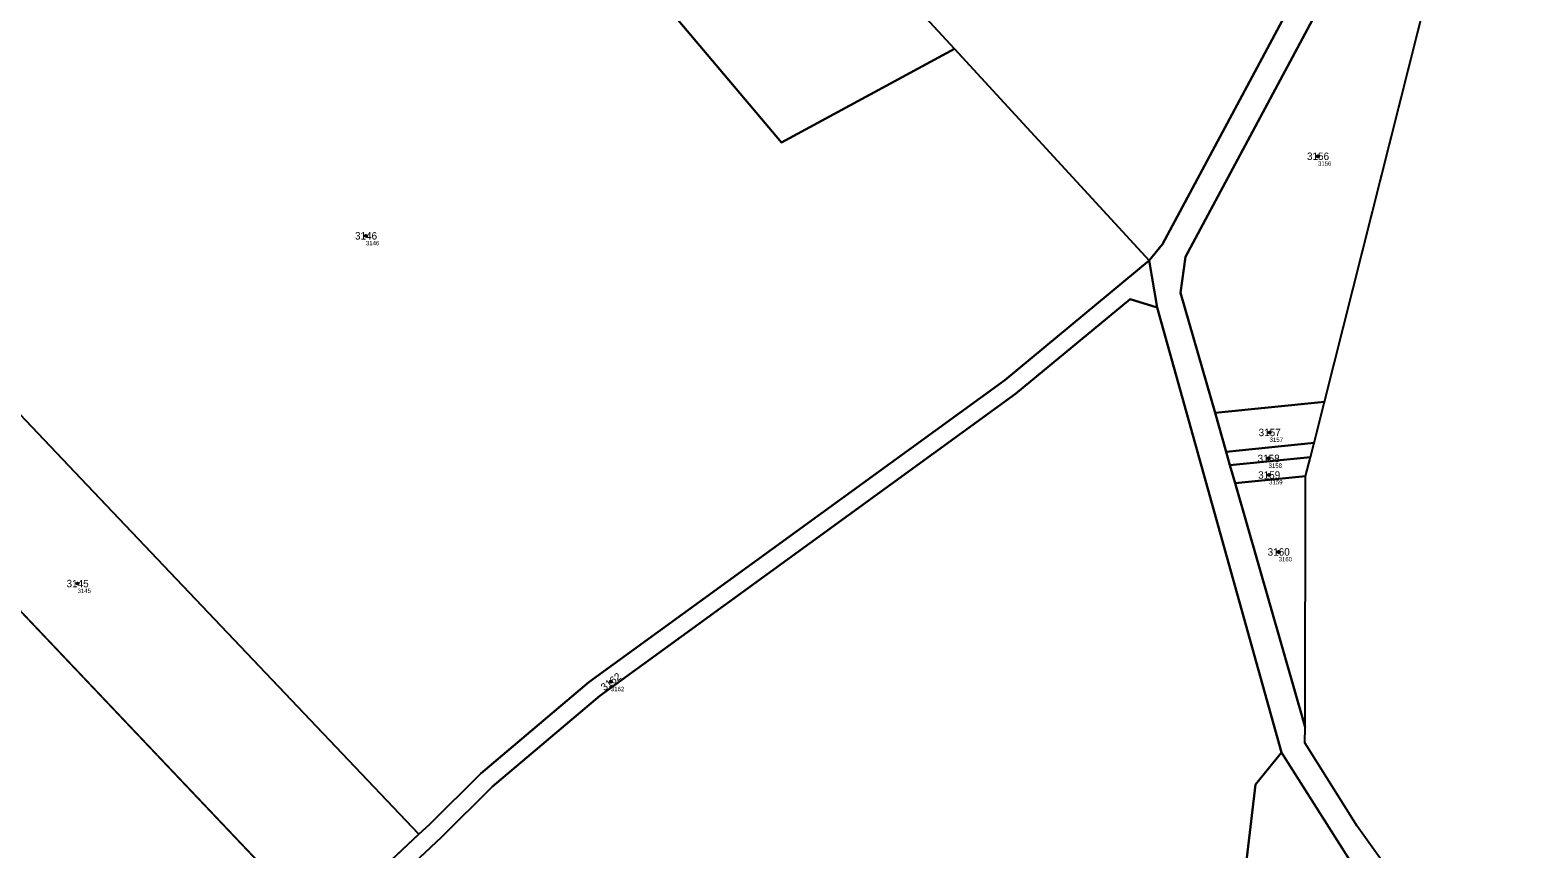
# Model space of a CAD drawing. Extents: x -751550 to -746116, y -1055108 to -1050700.
# Drawn here: x -750302.1 to -749957.2, y -1051613.8 to -1051426.6 of the extents above; entities that cross this region are included whole.
import ezdxf

# ---------------------------------------------------------------- set-up
doc = ezdxf.new("R2010")
doc.units = 0
for name, color, linetype in [('Definiční body', 7, 'Continuous'), ('Hranice parcel', 7, 'Continuous'), ('Parcelní čísla', 7, 'Continuous'), ('Polygon ku', 7, 'Continuous'), ('Polygon parcely', 7, 'Continuous')]:
    doc.layers.add(name, color=color, linetype=linetype)

msp = doc.modelspace()

# ---------------------------------------------------------------- linework, layer by layer
at = {"layer": 'Definiční body'}
for centre in [(-750007.53, -1051455.41), (-750225.32, -1051473.61), (-750018.6, -1051518.58), (-750018.83, -1051524.52), (-750018.71, -1051528.31), (-750016.54, -1051545.91), (-750291.3, -1051553.14), (-750169.3, -1051575.6)]:
    msp.add_circle(centre, 0.25, dxfattribs=at)
at = {"layer": 'Hranice parcel'}
for p, q in [((-750006.06, -1051511.59), (-749979.7, -1051407.2)), ((-750046.13, -1051479.25), (-750090.65, -1051430.86)), ((-750046.13, -1051479.25), (-750044.28, -1051490.02)), ((-750235.78, -1051631.66), (-750372.85, -1051487.37)), ((-750044.28, -1051490.02), (-750015.85, -1051591.8)), ((-750031.08, -1051514.13), (-750006.06, -1051511.59)), ((-750008.43, -1051520.96), (-750006.06, -1051511.59)), ((-750031.08, -1051514.13), (-750028.54, -1051523)), ((-750028.54, -1051523), (-750008.43, -1051520.96)), ((-750028.54, -1051523), (-750027.66, -1051526.08)), ((-750009.25, -1051524.21), (-750008.43, -1051520.96)), ((-750027.66, -1051526.08), (-750009.25, -1051524.21)), ((-750027.66, -1051526.08), (-750026.48, -1051530.19)), ((-750010.35, -1051528.55), (-750009.25, -1051524.21)), ((-750026.48, -1051530.19), (-750010.35, -1051528.55)), ((-750026.48, -1051530.19), (-750010.49, -1051586)), ((-750010.49, -1051586), (-750010.35, -1051528.55)), ((-750015.85, -1051591.8), (-749993.69, -1051626.79)), ((-749998.55, -1051608.64), (-750010, -1051590.39)), ((-749989.96, -1051620.65), (-749998.55, -1051608.64)), ((-750235.78, -1051631.66), (-750213.22, -1051610.49))]:
    msp.add_line(p, q, dxfattribs=at)
for points in [[(-750090.65, -1051430.86), (-750103.88, -1051416.48), (-749966.81, -1051342.95)], [(-750046.13, -1051479.25), (-750043.08, -1051475.52), (-749984.88, -1051366.86), (-749968.21, -1051347.93), (-749966.81, -1051342.95)], [(-749992.24, -1051393.24), (-750037.81, -1051478.39), (-750038.95, -1051486.68), (-750031.08, -1051514.13)], [(-750090.65, -1051430.86), (-750130.26, -1051452.29), (-750155.59, -1051422.28)], [(-750213.22, -1051610.49), (-750289.09, -1051530.62), (-750364.98, -1051450.74)], [(-750213.22, -1051610.49), (-750210.81, -1051608.23), (-750199.06, -1051596.62), (-750174.31, -1051575.7), (-750079.17, -1051506.62), (-750046.13, -1051479.25)], [(-750253.69, -1051654.03), (-750231.61, -1051633.23), (-750208.04, -1051611.11), (-750196.36, -1051599.57), (-750171.84, -1051578.85), (-750076.72, -1051509.78), (-750050.51, -1051488.07), (-750044.28, -1051490.02)], [(-750010, -1051590.39), (-750010.5, -1051589.6), (-750010.49, -1051586)], [(-750144.9, -1051700.24), (-750114.75, -1051700.08), (-750063.48, -1051672.19), (-750031.14, -1051649.4), (-750026.51, -1051638.46), (-750021.84, -1051599.1), (-750015.85, -1051591.8)]]:
    msp.add_lwpolyline(points, dxfattribs=at)
at = {"layer": 'Polygon ku'}
msp.add_lwpolyline([(-749989.96, -1051620.65), (-749998.55, -1051608.64), (-750010, -1051590.39), (-750010.5, -1051589.6), (-750010.49, -1051586), (-750010.35, -1051528.55), (-750009.25, -1051524.21), (-750008.43, -1051520.96), (-750006.06, -1051511.59), (-749979.7, -1051407.2)], dxfattribs=at)
at = {"layer": 'Polygon parcely'}
for points in [[(-749966.81, -1051342.95), (-749962.74, -1051328.49), (-749957.23, -1051314.95), (-750056.41, -1051368.62), (-750155.59, -1051422.28), (-750130.26, -1051452.29), (-750090.65, -1051430.86), (-750103.88, -1051416.48)], [(-750171.48, -1051403.46), (-750195.89, -1051374.53), (-750202.14, -1051367.13), (-750209.39, -1051358.54), (-750226.27, -1051338.54), (-750238.13, -1051341.75), (-750280.9, -1051357.03), (-750296.78, -1051367.15), (-750302.53, -1051369.77), (-750325.5, -1051378.54), (-750346.22, -1051397.93), (-750358.34, -1051419.18), (-750359.2, -1051420.68), (-750364.98, -1051450.74), (-750289.09, -1051530.62), (-750213.22, -1051610.49), (-750210.81, -1051608.23), (-750199.06, -1051596.62), (-750174.31, -1051575.7), (-750079.17, -1051506.62), (-750046.13, -1051479.25), (-750090.65, -1051430.86), (-750130.26, -1051452.29), (-750155.59, -1051422.28)], [(-749984.88, -1051366.86), (-749968.21, -1051347.93), (-749966.81, -1051342.95), (-750103.88, -1051416.48), (-750090.65, -1051430.86), (-750046.13, -1051479.25), (-750043.08, -1051475.52)], [(-750038.95, -1051486.68), (-750031.08, -1051514.13), (-750006.06, -1051511.59), (-749979.7, -1051407.2), (-749976.98, -1051397.54), (-749992.24, -1051393.24), (-750037.81, -1051478.39)], [(-750213.22, -1051610.49), (-750289.09, -1051530.62), (-750364.98, -1051450.74), (-750371.7, -1051485.74), (-750372.85, -1051487.37), (-750235.78, -1051631.66)], [(-750208.04, -1051611.11), (-750196.36, -1051599.57), (-750171.84, -1051578.85), (-750076.72, -1051509.78), (-750050.51, -1051488.07), (-750044.28, -1051490.02), (-750046.13, -1051479.25), (-750079.17, -1051506.62), (-750174.31, -1051575.7), (-750199.06, -1051596.62), (-750210.81, -1051608.23), (-750213.22, -1051610.49), (-750235.78, -1051631.66), (-750256.46, -1051651.06), (-750281.71, -1051673.78), (-750279.01, -1051676.78), (-750253.69, -1051654.03), (-750231.61, -1051633.23)], [(-750281.71, -1051673.78), (-750256.46, -1051651.06), (-750235.78, -1051631.66), (-750372.85, -1051487.37), (-750411.8, -1051542.62), (-750479.8, -1051617.64), (-750494.31, -1051637.73), (-750446.07, -1051684.8), (-750395.22, -1051738.61), (-750377.12, -1051756.06), (-750318.81, -1051712.56), (-750279.01, -1051676.78)], [(-750144.9, -1051700.24), (-750114.75, -1051700.08), (-750063.48, -1051672.19), (-750031.14, -1051649.4), (-750026.51, -1051638.46), (-750021.84, -1051599.1), (-750015.85, -1051591.8), (-750044.28, -1051490.02), (-750050.51, -1051488.07), (-750076.72, -1051509.78), (-750171.84, -1051578.85), (-750196.36, -1051599.57), (-750208.04, -1051611.11), (-750231.61, -1051633.23), (-750253.69, -1051654.03), (-750208.73, -1051700.76), (-750195.49, -1051708.95), (-750171.87, -1051697.58), (-750156.5, -1051690.94)], [(-750028.54, -1051523), (-750008.43, -1051520.96), (-750006.06, -1051511.59), (-750031.08, -1051514.13)], [(-750009.25, -1051524.21), (-750008.43, -1051520.96), (-750028.54, -1051523), (-750027.66, -1051526.08)], [(-750010.35, -1051528.55), (-750009.25, -1051524.21), (-750027.66, -1051526.08), (-750026.48, -1051530.19)], [(-750010.35, -1051528.55), (-750026.48, -1051530.19), (-750010.49, -1051586)], [(-750040.37, -1051672.99), (-750007.55, -1051636.2), (-749993.69, -1051626.79), (-750015.85, -1051591.8), (-750021.84, -1051599.1), (-750026.51, -1051638.46), (-750031.14, -1051649.4), (-750063.48, -1051672.19), (-750114.75, -1051700.08), (-750144.9, -1051700.24), (-750156.32, -1051721.22), (-750135.03, -1051726.06), (-750120.79, -1051710.83), (-750110.18, -1051707.69), (-750096.88, -1051699.02), (-750096.46, -1051713.15), (-750052.6, -1051686.7)]]:
    msp.add_lwpolyline(points, close=True, dxfattribs=at)
for points in [[(-749984.88, -1051366.86), (-750043.08, -1051475.52), (-750046.13, -1051479.25), (-750044.28, -1051490.02), (-750015.85, -1051591.8), (-749993.69, -1051626.79)], [(-749989.96, -1051620.65), (-749998.55, -1051608.64), (-750010, -1051590.39), (-750010.5, -1051589.6), (-750010.49, -1051586), (-750026.48, -1051530.19), (-750027.66, -1051526.08), (-750028.54, -1051523), (-750031.08, -1051514.13), (-750038.95, -1051486.68), (-750037.81, -1051478.39), (-749992.24, -1051393.24)]]:
    msp.add_lwpolyline(points, dxfattribs=at)

# ---------------------------------------------------------------- texts
at = {"layer": 'Definiční body'}
for s, p in [('3156', (-750007.53, -1051457.57)), ('3146', (-750225.32, -1051475.77)), ('3157', (-750018.6, -1051520.74)), ('3158', (-750018.83, -1051526.68)), ('3159', (-750018.71, -1051530.47)), ('3160', (-750016.54, -1051548.07)), ('3145', (-750291.3, -1051555.3)), ('3162', (-750169.3, -1051577.76))]:
    msp.add_text(s, height=1, dxfattribs=at).set_placement(p)
at = {"layer": 'Parcelní čísla'}
for s, p in [('3156', (-750010.04, -1051456.26)), ('3146', (-750227.83, -1051474.46)), ('3157', (-750021.11, -1051519.43)), ('3158', (-750021.34, -1051525.37)), ('3159', (-750021.22, -1051529.16)), ('3160', (-750019.05, -1051546.76)), ('3145', (-750293.81, -1051553.99))]:
    msp.add_text(s, height=1.7, dxfattribs=at).set_placement(p)
msp.add_text('3162', height=1.7, rotation=37, dxfattribs=at).set_placement((-750170.79, -1051577.79))

doc.saveas('drawing.dxf')
